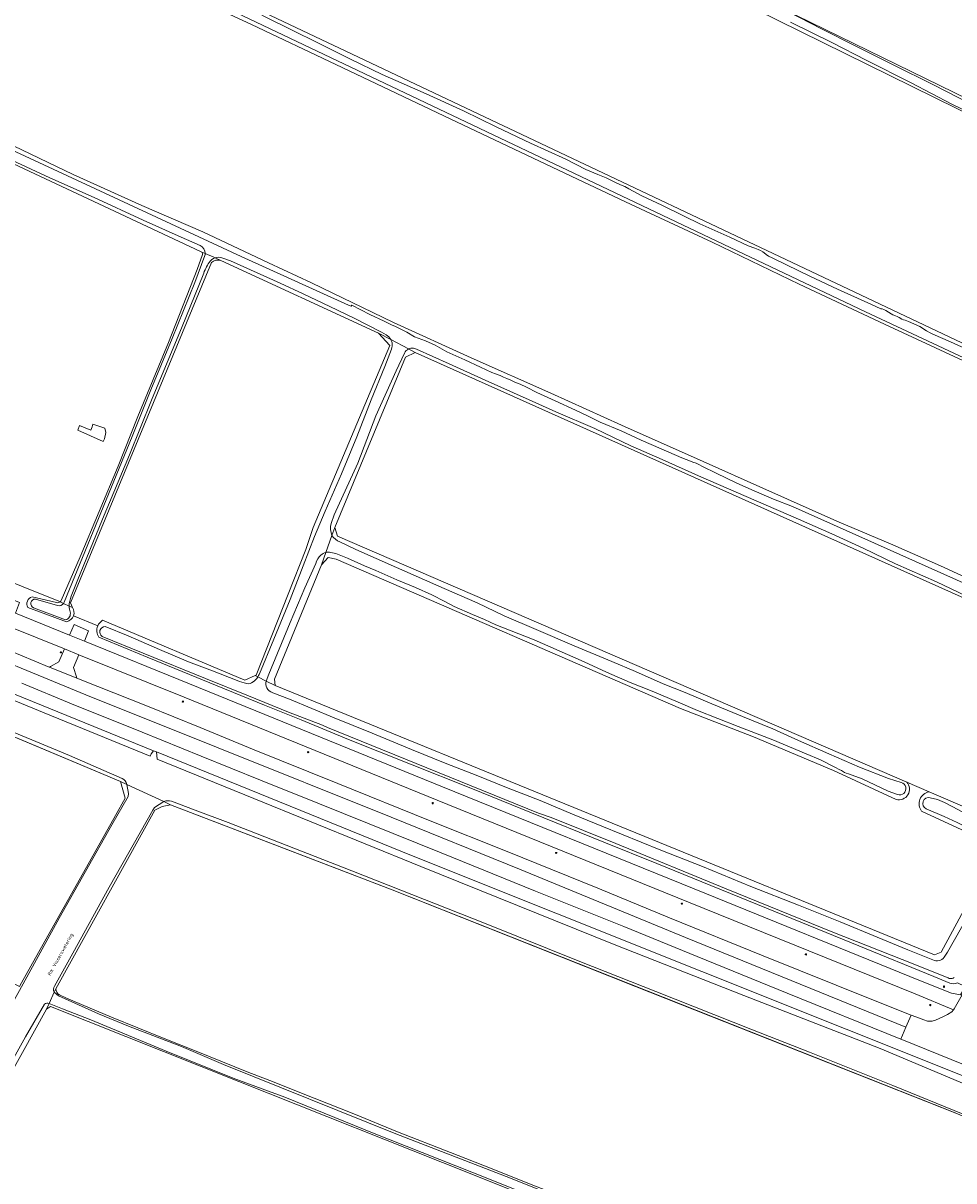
# Model space of a CAD drawing. Header units: metres. Extents: x 149984 to 156489, y 469398 to 478068.
# Tile 352 of 656: x 152204 to 152446, y 473214 to 473514. Entities that reach past the tile are written whole.
import ezdxf
from ezdxf.enums import TextEntityAlignment as Align

# ---------------------------------------------------------------- set-up
doc = ezdxf.new("R2010")
doc.units = ezdxf.units.M
doc.header["$LTSCALE"] = 0.75
for name, color, linetype, lineweight in [('B-WE-GK-BESCHOEIING-G', 252, 'GK-BESCHOEIING-SO', 18), ('B-WE-GR-GRAS-GV', 252, 'Continuous', 13), ('B-WE-IE-MEUBILAIR-S', 252, 'Continuous', 25), ('B-WE-OG-TERREIN_OEVER-GV', 252, 'Continuous', 18), ('B-WE-OG-TOPOGRAFIE-T18', 7, 'Continuous', 18), ('B-WE-OG-WATER-GV', 252, 'Continuous', 18), ('B-WE-OG-WATER_SLOOT-GV', 252, 'Continuous', 18), ('B-WE-OG-WEG-GV', 252, 'Continuous', 18), ('B-WE-VH-GESLOTENVERHARDING_ASFALT-GV', 252, 'Continuous', 18), ('B-WE-VH-GESLOTENVERHARDING_BETON-GV', 252, 'Continuous', 18), ('B-WE-VH-OPENVERHARDING-GV', 252, 'Continuous', 18), ('B-WE-VH-OPENVERHARDING_BETONSTRAATSTEEN-GV', 252, 'Continuous', 18)]:
    doc.layers.add(name, color=color, linetype=linetype, lineweight=lineweight)
doc.styles.add('NLCS-ISO', font='NLCS-ISO.ttf')
doc.styles.add('NLCS-ISO-M500-T18', font='NLCS-ISO.ttf', dxfattribs={"height": 0.9})
doc.linetypes.add('GK-BESCHOEIING-SO', pattern='A,18,-3,[1,NLCS.SHX,S=0.6,R=0,X=0,Y=0],-3', length=24)

# ---------------------------------------------------------------- blocks, each defined once
blk = doc.blocks.new('SIE-MEUBILAIR_BORD_VERKEER-SO')
blk.add_lwpolyline([(-0.5625, -0.5625), (0.5625, -0.5625), (0.5625, 0.5625), (-0.5625, 0.5625)], close=True)
at = {"style": 'NLCS-ISO'}
blk.add_text('vb', height=0.75, dxfattribs=at).set_placement((0, 0), align=Align.MIDDLE_CENTER)
blk = doc.blocks.new('SIE-MEUBILAIR_PAAL_LICHTMAST-SO')
for points in [[(-0.6, 0), (-1, 0)], [(-0.7, 0.7), (-0.4, 0.4)], [(0, 1), (0, 0.6)], [(0.4, 0.4), (0.7, 0.7)], [(1, 0), (0.6, 0)], [(-0.7, -0.7), (-0.4, -0.4)], [(0, -0.6), (0, -1)], [(0.4, -0.4), (0.7, -0.7)]]:
    blk.add_lwpolyline(points)
blk.add_circle((0, 0), 0.5)

msp = doc.modelspace()

# ---------------------------------------------------------------- linework, layer by layer
at = {"layer": 'B-WE-GK-BESCHOEIING-G', "flags": 128}
for points in [[(152190.223, 473333.846), (152229.766, 473317.318)], [(152242.726, 473311.329), (152278.641, 473297.508), (152300.284, 473289.179), (152330.599, 473277.177), (152363.538, 473264.135), (152409.901, 473245.779), (152446.733, 473231.174), (152468.787, 473221.985), (152519.095, 473201.023), (152543.369, 473191.262), (152591.663, 473171.879), (152606.481, 473165.484), (152649.017, 473144.529), (152660.296, 473138.966), (152697.994, 473121.026), (152734.701, 473103.558), (152737.664, 473100.75), (152742.032, 473099.814), (152748.964, 473096.06)]]:
    msp.add_lwpolyline(points, dxfattribs=at)
at = {"layer": 'B-WE-GR-GRAS-GV', "flags": 128}
for points in [[(151860.15, 473839.985), (151838.443, 473802.422), (151901.655, 473768.65), (152048.137, 473693.009), (152196.303, 473619.72), (152299.755, 473568.391), (152397.909, 473519.906), (152531.927, 473454.488), (152539.399, 473451.249), (152541.95, 473452.176), (152550.388, 473467.694), (152553.221, 473472.906), (152554.786, 473475.784), (152554.94, 473476.067)], [(152252.921, 473585.431), (152251.137, 473581.854), (152228.488, 473536.432), (152231.244, 473534.145), (152513.554, 473400.398), (152515.406, 473401.853), (152531.679, 473432.473)], [(152531.679, 473432.473), (152531.921, 473432.928), (152535.59, 473439.832), (152537.764, 473443.922), (152537.896, 473446.568), (152534.003, 473449.278), (152255.721, 473586.412)], [(152509.651, 473396.344), (152499.408, 473402.395), (152484.558, 473409.726), (152454.716, 473423.849), (152428.191, 473436.105), (152406.028, 473446.523), (152383.43, 473457.422), (152362.415, 473467.226), (152346.771, 473474.524), (152313.756, 473490.233), (152285.706, 473503.542), (152263.73, 473513.991), (152244.461, 473522.946)], [(152250.897, 473454.823), (152250.508, 473454.987), (152172.696, 473491.417), (152123.401, 473512.906)], [(152122.105, 473512.345), (152094.868, 473463.49), (152093.569, 473461.16), (152072.207, 473422.843), (152111.984, 473405.082), (152141.916, 473393.056), (152198.991, 473370.123), (152199.36, 473369.975), (152207.206, 473366.823), (152213.574, 473364.264), (152214.066, 473364.029)], [(152176.321, 473494.379), (152183.127, 473491.158), (152199.764, 473483.513), (152217.429, 473475.025), (152235.244, 473466.912), (152251.111, 473460.112), (152268.22, 473452.014), (152279.355, 473446.849), (152300.62, 473436.557), (152320.804, 473427.416), (152341.519, 473418.203), (152359.859, 473409.876), (152381.095, 473400.481), (152396.568, 473393.493), (152415.807, 473384.982), (152430.346, 473378.79), (152443.51, 473372.994), (152457.879, 473366.388), (152474.509, 473358.965), (152483.808, 473354.302), (152485.332, 473353.641)], [(152234.259, 473412.123), (152242.216, 473431.333), (152249.624, 473450.335), (152251.012, 473454.198)], [(152273.283, 473366.016), (152277.873, 473377.625), (152278.038, 473378.129), (152279.745, 473383.335), (152299.663, 473430.6), (152296.781, 473433.787), (152255.792, 473452.687)], [(152253.375, 473452.172), (152216.75, 473363.772), (152217.271, 473362.497)], [(152229.766, 473317.318), (152206.866, 473326.936), (152190.223, 473333.846), (152151.197, 473350.049), (152139.681, 473354.83), (152132.4, 473357.853), (152095.993, 473372.775), (152080.224, 473379.337), (152064.944, 473385.436), (152046.463, 473394.789), (152020.414, 473408.454), (152004.986, 473416.888)], [(152214.337, 473364.371), (152219.222, 473375.7), (152229.159, 473399.287), (152234.259, 473412.123)], [(152431.225, 473312.659), (152414.986, 473320.17), (152394.21, 473328.922), (152375.212, 473336.314), (152285.777, 473375.125), (152283.66, 473375.522), (152281.909, 473373.663), (152269.77, 473343.904), (152269.902, 473342.317), (152441.22, 473272.334), (152442.94, 473272.996), (152456.433, 473297.999), (152456.433, 473300.116), (152454.052, 473302.1), (152437.831, 473309.603)], [(152225.096, 473359.209), (152262.039, 473343.685), (152264.684, 473344.839), (152264.956, 473344.958), (152273.283, 473366.016)], [(152217.54, 473360.41), (152223.805, 473357.737)], [(152191.136, 473267.323), (152194.236, 473266.08), (152196.217, 473267.683), (152198.228, 473271.704), (152200.322, 473270.134), (152198.368, 473266.618), (152202.275, 473264.686), (152203.483, 473264.14), (152204.007, 473265.015), (152210.84, 473277.284), (152219.311, 473292.301), (152228.466, 473308.494), (152230.931, 473312.979), (152230.351, 473315.141), (152229.766, 473317.318)], [(152439.79, 473314.7), (152433.996, 473317.203)], [(152748.964, 473096.06), (152742.032, 473099.814), (152737.664, 473100.75), (152734.701, 473103.558), (152660.296, 473138.966), (152625.823, 473155.969), (152606.481, 473165.484), (152591.663, 473171.879), (152520.325, 473200.511), (152445.661, 473231.621), (152300.284, 473289.179), (152242.726, 473311.329), (152240.542, 473310.861), (152238.67, 473309.925), (152212.96, 473263.539)], [(152213.855, 473261.926), (152215.71, 473261.075), (152227.375, 473256.181), (152241.094, 473250.632), (152249.792, 473247.116), (152262.64, 473241.978), (152268.543, 473239.69), (152280.064, 473235.131), (152290.334, 473231.052), (152301.685, 473226.393), (152315.482, 473220.983), (152325.808, 473216.89), (152336, 473212.855), (152343.786, 473209.818), (152354.217, 473205.708), (152366.324, 473200.742), (152380.219, 473195.039), (152389.053, 473191.545), (152398.308, 473187.753), (152404.3, 473185.454), (152412.801, 473181.852), (152421.362, 473178.266), (152430.633, 473174.608), (152448.044, 473167.467)], [(152210.517, 473258.195), (152197.544, 473234.915), (152185.431, 473213.179)], [(152440.884, 473106.748), (152443.143, 473105.82), (152443.812, 473107.364), (152457.884, 473141.588), (152464.312, 473157.539), (152461.805, 473158.828), (152458.956, 473159.563), (152395.562, 473185.508), (152321.038, 473215.357), (152260.486, 473239.393), (152211.523, 473258.898), (152210.517, 473258.195)]]:
    msp.add_lwpolyline(points, dxfattribs=at)
at = {"layer": 'B-WE-GR-GRAS-GV'}
for points in [[(152251.012, 473454.198, 0.1679089), (152250.897, 473454.823)], [(152255.792, 473452.687, 0.250941), (152253.375, 473452.172)], [(152214.066, 473364.029, 0.1006262), (152214.337, 473364.371)], [(152217.271, 473362.497, -0.2352485), (152217.54, 473360.41)], [(152223.805, 473357.737, -0.1653778), (152225.096, 473359.209)], [(152433.996, 473317.203, -0.7363477), (152431.225, 473312.659)], [(152437.831, 473309.603, -0.5522247), (152439.79, 473314.7)], [(152212.96, 473263.539, 0.2726419), (152213.855, 473261.926)]]:
    msp.add_lwpolyline(points, format="xyb", dxfattribs=at)
at = {"layer": 'B-WE-GR-GRAS-GV', "flags": 128}
for points in [[(152285.405, 473383.274), (152286.119, 473381.087), (152433.996, 473317.203), (152439.79, 473314.7), (152458.972, 473306.413), (152460.824, 473306.809), (152467.532, 473318.549), (152470.497, 473323.738), (152483.763, 473346.956), (152480.27, 473350.925), (152306.307, 473428.782), (152303.794, 473427.592)], [(152225.665, 473409.149), (152225.94, 473408.006), (152225.601, 473406.376), (152225.263, 473405.657), (152218.609, 473408.559), (152219.124, 473409.848), (152222.003, 473408.599), (152222.384, 473409.445), (152222.553, 473410.123)]]:
    msp.add_lwpolyline(points, close=True, dxfattribs=at)
at = {"layer": 'B-WE-OG-TERREIN_OEVER-GV', "flags": 128}
for points in [[(152255.721, 473586.412), (152534.003, 473449.278), (152537.896, 473446.568), (152538.273, 473447.743)], [(152200.183, 473545.433), (152200.679, 473544.375), (152220.677, 473534.696), (152244.461, 473522.946), (152263.73, 473513.991), (152285.706, 473503.542), (152313.756, 473490.233), (152346.771, 473474.524), (152362.415, 473467.226), (152383.43, 473457.422), (152406.028, 473446.523), (152428.191, 473436.105), (152454.716, 473423.849), (152484.558, 473409.726), (152499.408, 473402.395), (152509.651, 473396.344)], [(152510.051, 473397.522), (152503.722, 473400.871), (152501.113, 473402.27), (152482.694, 473411.526), (152423.295, 473439.307), (152208.72, 473541.376), (152202.05, 473544.811)], [(152513.081, 473399.206), (152513.554, 473400.398), (152231.244, 473534.145), (152228.488, 473536.432), (152228.485, 473536.433)], [(152403.082, 473517.291), (152411.849, 473512.851), (152420.403, 473508.516), (152430.468, 473503.519), (152440.92, 473498.292), (152447.516, 473494.93), (152456.268, 473490.572), (152466.991, 473485.275), (152475.236, 473480.972), (152484.423, 473476.555), (152492.357, 473472.567), (152500.058, 473468.918), (152509.723, 473464.374), (152518.281, 473460.307), (152528.65, 473455.355), (152534.498, 473452.658), (152539.203, 473450.637), (152539.399, 473451.249), (152531.927, 473454.488), (152397.909, 473519.906)], [(152266.445, 473516.405), (152275.345, 473511.942), (152279.995, 473509.687), (152289.451, 473504.986), (152297.733, 473500.942), (152309.111, 473495.981), (152318.82, 473491.516), (152327.32, 473487.371), (152336.261, 473483.174), (152345.389, 473478.983), (152350.644, 473476.334), (152353.724, 473475.006), (152355.873, 473474.137), (152358.629, 473472.754), (152360.012, 473472.172), (152360.722, 473471.863), (152361.813, 473471.279), (152365.134, 473469.457), (152370.372, 473467.019), (152376.161, 473464.154), (152380.236, 473462.218), (152388.036, 473458.739), (152392.78, 473456.432), (152394.489, 473455.825), (152395.374, 473455.558), (152396.009, 473455.272), (152396.564, 473454.936), (152396.923, 473454.635), (152397.451, 473454.235), (152398.096, 473453.822), (152399.027, 473453.37), (152402.763, 473451.559), (152408.821, 473448.552), (152415.958, 473445.189), (152424.646, 473441.351), (152427.261, 473440.13), (152427.583, 473440.069), (152428.005, 473439.908), (152428.523, 473439.635), (152429.227, 473439.232), (152429.908, 473438.81), (152430.399, 473438.533), (152431.062, 473438.251), (152431.533, 473438.086), (152431.992, 473437.827), (152432.706, 473437.414), (152433.173, 473437.277), (152433.608, 473437.175), (152434.439, 473436.777), (152437.398, 473435.522), (152439.12, 473434.428), (152440.047, 473433.912), (152440.796, 473433.518), (152445.377, 473431.494), (152451.051, 473428.915)], [(152122.734, 473513.197), (152123.401, 473512.906), (152172.696, 473491.417), (152250.508, 473454.987), (152250.897, 473454.823), (152251.727, 473454.473)], [(152250.425, 473456.59), (152244.685, 473459.031), (152235.65, 473463.14), (152222.918, 473469.014), (152211.371, 473474.11), (152200.4, 473479.261), (152191.371, 473483.601), (152181.743, 473487.955), (152171.56, 473492.574), (152163.309, 473496.339), (152153.996, 473500.355), (152144.561, 473504.433), (152135.409, 473508.472), (152127.319, 473512.006), (152125.012, 473512.985)], [(152537.753, 473448.076), (152536.114, 473449.164), (152530.913, 473451.916), (152519.89, 473457.284), (152505.233, 473464.157), (152491.947, 473470.454), (152481.751, 473475.332), (152468.072, 473481.907), (152456.837, 473487.894), (152445.713, 473493.248), (152435.158, 473498.761), (152423.454, 473504.67), (152414.661, 473509.232), (152403.765, 473514.588)], [(152279.355, 473446.849), (152268.22, 473452.014), (152251.111, 473460.112), (152235.244, 473466.912), (152217.429, 473475.025), (152199.764, 473483.513), (152183.127, 473491.158), (152176.321, 473494.379), (152175.233, 473493.861)], [(152180.476, 473491.073), (152261.105, 473453.727), (152288.979, 473441.06), (152289.676, 473440.814), (152289.86, 473441.055), (152294.465, 473438.618), (152298.206, 473436.928), (152300.113, 473435.962), (152301.166, 473435.533), (152302.233, 473435.019), (152303.114, 473434.576), (152304.145, 473434.016), (152306.121, 473432.855), (152308.925, 473431.785), (152311.445, 473430.654), (152314.523, 473428.968), (152319.183, 473426.889), (152323.21, 473424.943), (152326.202, 473423.598), (152327.114, 473423.255), (152328.344, 473422.755), (152329.251, 473422.366), (152330.091, 473422.032), (152331.099, 473421.58), (152331.798, 473421.213), (152332.143, 473421.021), (152333.581, 473420.54), (152335.171, 473419.73), (152337.921, 473418.411), (152342.688, 473416.229), (152347.922, 473413.806), (152351.241, 473412.241), (152354.32, 473410.706), (152359.816, 473408.456), (152364.947, 473406.016), (152370.172, 473403.76), (152375.551, 473401.414), (152376.658, 473400.963), (152377.783, 473400.526), (152378.418, 473400.326), (152379.271, 473400.06), (152380.002, 473399.697), (152380.938, 473399.164), (152384.452, 473397.464), (152389.842, 473394.87), (152394.345, 473392.805), (152399.347, 473390.679), (152404.271, 473388.795), (152464.125, 473362.017)], [(152251.012, 473454.198), (152249.624, 473450.335), (152242.216, 473431.333), (152234.259, 473412.123), (152229.159, 473399.287), (152219.222, 473375.7), (152214.337, 473364.371)], [(152215.065, 473363.903), (152217.867, 473370.656), (152225.97, 473390.493), (152232.746, 473406.976), (152237.636, 473419.111), (152243.154, 473432.425), (152249.009, 473446.955), (152251.669, 473453.956)], [(152251.727, 473454.473), (152250.897, 473454.823)], [(152254.308, 473453.371), (152255.792, 473452.687), (152296.781, 473433.787), (152299.949, 473432.122)], [(152255.792, 473452.687), (152254.308, 473453.371)], [(152271.241, 473446.795), (152258.322, 473452.541), (152256.089, 473453.376)], [(152216.415, 473362.906), (152217.271, 473362.497), (152216.75, 473363.772), (152253.375, 473452.172)], [(152251.186, 473448.968), (152245.721, 473435.51), (152237.798, 473416.353), (152232.083, 473402.187), (152225.084, 473385.47), (152218.439, 473369.403), (152216.952, 473365.462)], [(152298.784, 473433.343), (152297.566, 473434.042), (152290.437, 473437.65), (152284.139, 473440.687), (152277.175, 473443.996), (152271.241, 473446.795)], [(152485.332, 473353.641), (152483.808, 473354.302), (152474.509, 473358.965), (152457.879, 473366.388), (152443.51, 473372.994), (152430.346, 473378.79), (152415.807, 473384.982), (152396.568, 473393.493), (152381.095, 473400.481), (152359.859, 473409.876), (152341.519, 473418.203), (152320.804, 473427.416), (152300.62, 473436.557), (152279.355, 473446.849)], [(151983.541, 473438.254), (152012.151, 473422.926), (152038.575, 473408.75), (152047.555, 473403.86), (152062.107, 473396.596), (152067.396, 473394.01), (152081.079, 473387.827), (152093.562, 473382.585), (152108.889, 473376.284), (152124.805, 473369.796), (152147.608, 473360.745), (152157.905, 473356.373), (152183.953, 473345.794), (152209.883, 473335.144), (152237.459, 473323.93), (152237.741, 473324.542), (152238.339, 473325.342), (152177.71, 473349.98), (152084.6, 473388.06), (152066.42, 473396.35), (152046.86, 473406.26), (152014.51, 473423.99), (152000, 473431.778)], [(152299.949, 473432.122), (152296.781, 473433.787), (152299.663, 473430.6), (152279.745, 473383.335), (152278.038, 473378.129), (152277.873, 473377.625), (152273.283, 473366.016), (152264.956, 473344.958), (152264.684, 473344.839)], [(152265.815, 473345.309), (152269.529, 473354.336), (152273.769, 473364.642), (152277.177, 473373.351), (152280.111, 473380.943), (152282.875, 473387.551), (152287.12, 473397.272), (152291.107, 473406.826), (152294.881, 473416.446), (152298.415, 473425.151), (152300.096, 473429.638)], [(152303.515, 473428.62), (152301.347, 473423.979), (152296.099, 473412.332), (152291.41, 473400.051), (152285.275, 473386.633), (152284.426, 473384.37)], [(152284.674, 473381.265), (152285.405, 473383.274), (152303.794, 473427.592), (152306.307, 473428.782), (152304.59, 473429.684)], [(152304.59, 473429.684), (152306.307, 473428.782), (152480.27, 473350.925), (152483.763, 473346.956), (152483.902, 473347.154)], [(152482.465, 473349.842), (152480.312, 473351.251), (152472.296, 473354.872), (152463.394, 473359.228), (152453.162, 473363.75), (152441.739, 473369.163), (152431.038, 473373.918), (152422.62, 473377.938), (152414.541, 473381.705), (152405.833, 473385.462), (152394.84, 473390.206), (152379.916, 473396.696), (152370.408, 473400.971), (152362.311, 473404.538), (152352.925, 473409.003), (152342.863, 473413.342), (152335.853, 473416.469), (152324.482, 473421.617), (152315.118, 473425.795), (152306.604, 473429.593), (152305.827, 473429.866)], [(152230.185, 473318.13), (152216.468, 473324.085), (152202.131, 473330.092), (152187.083, 473336.227), (152175.441, 473340.992), (152160.523, 473347.089), (152147.992, 473352.206), (152135.52, 473357.171), (152126.327, 473360.964), (152113.233, 473366.485), (152103.917, 473370.204), (152092.179, 473374.992), (152075.774, 473381.673), (152060.104, 473388.865), (152045.462, 473396.646), (152030.155, 473404.588), (152017.642, 473411.248), (152008.529, 473415.832), (151996.122, 473422.697)], [(152004.986, 473416.888), (152020.414, 473408.454), (152046.463, 473394.789), (152064.944, 473385.436), (152080.224, 473379.337), (152095.993, 473372.775), (152132.4, 473357.853), (152139.681, 473354.83), (152151.197, 473350.049), (152190.223, 473333.846), (152206.866, 473326.936), (152229.766, 473317.318), (152231.36, 473316.581)], [(152433.996, 473317.203), (152286.119, 473381.087), (152285.405, 473383.274), (152284.674, 473381.265)], [(152286.702, 473379.575), (152290.895, 473377.594), (152301.416, 473372.93), (152313.794, 473367.471), (152322.406, 473363.724), (152329.404, 473360.399), (152337.697, 473356.819), (152347.546, 473352.577), (152357.39, 473348.494), (152363.513, 473345.882), (152370.736, 473342.682), (152376.419, 473340.488), (152383.323, 473337.522), (152391.305, 473334.249), (152399.206, 473331.037), (152405.899, 473328.034), (152413.719, 473324.513), (152421.708, 473321.087), (152429.258, 473318.145), (152432.549, 473317.057)], [(152280.449, 473373.959), (152277.582, 473367.652), (152273.787, 473358.604), (152268.267, 473345.251), (152267.579, 473343.44), (152269.902, 473342.317), (152269.77, 473343.904), (152281.909, 473373.663), (152283.052, 473376.806)], [(152283.052, 473376.806), (152281.909, 473373.663), (152283.66, 473375.522), (152285.777, 473375.125), (152375.212, 473336.314), (152394.21, 473328.922), (152414.986, 473320.17), (152431.225, 473312.659)], [(152431.586, 473313.948), (152429.164, 473314.87), (152422.403, 473318.017), (152418.84, 473319.341), (152418.223, 473319.501), (152417.782, 473319.706), (152417.046, 473320.184), (152416.439, 473320.452), (152415.445, 473321.011), (152411.605, 473322.995), (152407.825, 473324.501), (152399.173, 473328.176), (152390.168, 473331.602), (152379.624, 473335.814), (152374.619, 473337.95), (152367.824, 473340.783), (152362.171, 473343.08), (152355.981, 473345.74), (152350.156, 473348.435), (152343.679, 473351.312), (152337.174, 473354.116), (152327.197, 473358.009), (152324.274, 473359.418), (152321.182, 473360.744), (152316.434, 473362.784), (152313.978, 473364.125), (152310.637, 473365.85), (152306.347, 473367.708), (152301.548, 473369.748), (152296.023, 473372.173), (152293.122, 473373.367), (152288.707, 473375.383), (152285.632, 473376.586), (152284.342, 473376.83)], [(152213.097, 473363.797), (152206.804, 473365.31)], [(152205.674, 473362.536), (152215.7, 473358.857)], [(152215.449, 473359.314), (152207.16, 473362.477)], [(152207.638, 473364.724), (152213.402, 473363.062)], [(152214.066, 473364.029), (152214.923, 473363.619)], [(152214.923, 473363.619), (152214.066, 473364.029)], [(152217.271, 473362.497), (152216.415, 473362.906)], [(152216.49, 473362.098), (152216.653, 473361.378)], [(152265.391, 473344.497), (152264.684, 473344.839), (152262.039, 473343.685), (152225.096, 473359.209)], [(152225.729, 473357.579), (152231.692, 473355.219), (152239.827, 473351.608), (152247.388, 473348.47), (152253.6, 473346.129), (152260.053, 473343.555)], [(152224.106, 473354.864), (152236.679, 473349.657), (152254.863, 473342.219), (152267.102, 473337.172), (152276.679, 473333.391), (152288.971, 473328.262), (152305.085, 473321.824), (152320.705, 473315.627), (152336.536, 473309.236), (152355.322, 473301.579), (152369.063, 473296.059), (152399.848, 473283.523), (152421.503, 473274.694), (152441.016, 473266.732), (152445.15, 473264.987)], [(152446.268, 473266.441), (152446.035, 473266.298), (152445.773, 473266.202), (152445.498, 473266.158), (152445.225, 473266.168), (152444.968, 473266.226), (152444.738, 473266.324), (152432.798, 473271.104), (152414.754, 473278.18), (152387.097, 473289.514), (152358.369, 473301.258), (152341.65, 473307.974), (152338.358, 473309.087), (152283.521, 473331.407), (152282.207, 473331.942), (152273.409, 473335.317), (152263, 473339.596), (152251.797, 473344.133), (152235.585, 473350.701), (152225.006, 473355.026)], [(152264.684, 473344.839), (152265.391, 473344.497)], [(152457.912, 473300.559), (152457.759, 473300.66), (152456.433, 473297.999), (152442.94, 473272.996), (152441.22, 473272.334), (152269.902, 473342.317), (152267.579, 473343.44)], [(152269.271, 473340.382), (152273.678, 473338.709), (152285.236, 473333.882), (152295.153, 473329.872), (152305.358, 473325.637), (152314.467, 473321.97), (152322.117, 473318.95), (152330.007, 473315.8), (152338.744, 473312.449), (152347.129, 473308.907), (152354.798, 473305.781), (152370.057, 473299.49), (152380.9, 473295.24), (152393.44, 473290.055), (152405.83, 473285.19), (152416.718, 473280.86), (152426.303, 473276.893), (152434.259, 473273.612), (152440.795, 473271.017)], [(152455.72, 473238.07), (152305.72, 473297.96), (152239.085, 473325.039), (152239.299, 473323.19), (152264.367, 473312.929), (152307.737, 473295.247), (152358.019, 473275.017), (152391.675, 473261.774), (152407.247, 473255.697), (152427.04, 473247.984), (152446.178, 473239.98), (152456.875, 473235.468)], [(152140.858, 473150.153), (152190.97, 473240.486), (152204.472, 473264.825), (152213.838, 473281.871), (152227.449, 473306.063), (152231.684, 473313.467), (152231.81, 473314.255), (152231.36, 473316.581), (152229.766, 473317.318), (152230.351, 473315.141), (152230.931, 473312.979), (152228.466, 473308.494), (152219.311, 473292.301), (152210.84, 473277.284), (152204.007, 473265.015), (152203.483, 473264.14), (152202.275, 473264.686), (152201.39, 473262.91), (152175.29, 473216.02), (152173.26, 473213.29)], [(152459.73, 473304.614), (152460.824, 473306.809), (152458.972, 473306.413), (152439.79, 473314.7)], [(152212.826, 473263.297), (152212.96, 473263.539), (152238.67, 473309.925), (152240.542, 473310.861), (152242.726, 473311.329), (152240.989, 473312.132), (152238.6, 473310.574), (152238.136, 473309.939), (152226.749, 473289.91), (152217.374, 473272.775), (152212.555, 473264.227)], [(152240.989, 473312.132), (152242.726, 473311.329), (152300.284, 473289.179), (152445.661, 473231.621), (152520.325, 473200.511), (152591.663, 473171.879), (152606.481, 473165.484), (152625.823, 473155.969), (152660.296, 473138.966), (152734.701, 473103.558), (152737.664, 473100.75), (152742.032, 473099.814), (152748.964, 473096.06)], [(152448.666, 473230.964), (152430.406, 473238.383), (152408.702, 473247.042), (152393.917, 473252.857), (152368.82, 473262.845), (152349.017, 473270.608), (152324.31, 473280.531), (152289.816, 473294.175), (152257.714, 473306.679), (152249.159, 473309.864), (152242.994, 473312.223)], [(152440.089, 473313.124), (152441.979, 473312.653), (152443.778, 473311.903), (152447.408, 473310.02), (152451.675, 473307.674), (152455.385, 473305.752), (152457.585, 473304.782)], [(152437.831, 473309.603), (152454.052, 473302.1), (152456.433, 473300.116), (152456.433, 473297.999), (152457.759, 473300.66)], [(152457.759, 473300.66), (152455.398, 473302.217), (152451.146, 473304.62), (152447.07, 473306.665), (152443.711, 473308.242), (152439.051, 473310.227)], [(152443.684, 473271.714), (152444.535, 473272.983), (152448.225, 473279.424), (152451.129, 473284.638), (152454.52, 473290.312), (152457.432, 473295.092)], [(152212.96, 473263.539), (152212.826, 473263.297), (152212.519, 473262.619), (152213.597, 473261.675), (152224.009, 473256.986), (152231.84, 473253.814), (152245.598, 473248.486), (152256.465, 473243.824), (152301.22, 473225.85), (152331.013, 473214.307), (152381.864, 473193.873), (152437.197, 473170.933)], [(152212.519, 473262.619), (152212.826, 473263.297)], [(152448.044, 473167.467), (152430.633, 473174.608), (152421.362, 473178.266), (152412.801, 473181.852), (152404.3, 473185.454), (152398.308, 473187.753), (152389.053, 473191.545), (152380.219, 473195.039), (152366.324, 473200.742), (152354.217, 473205.708), (152343.786, 473209.818), (152336, 473212.855), (152325.808, 473216.89), (152315.482, 473220.983), (152301.685, 473226.393), (152290.334, 473231.052), (152280.064, 473235.131), (152268.543, 473239.69), (152262.64, 473241.978), (152249.792, 473247.116), (152241.094, 473250.632), (152227.375, 473256.181), (152215.71, 473261.075), (152213.855, 473261.926)], [(152209.968, 473259.502), (152205.076, 473251.008), (152194.519, 473232.119), (152184.377, 473214.082)], [(152184.818, 473212.21), (152185.08, 473212.549), (152185.431, 473213.179), (152197.544, 473234.915), (152210.517, 473258.195), (152211.21, 473259.726)], [(152461.608, 473159.38), (152459.605, 473159.957), (152447.499, 473164.761), (152420.325, 473175.81), (152404.824, 473182.028), (152386.799, 473189.5), (152367.635, 473197.461), (152340.033, 473208.267), (152325.201, 473214.209), (152295.601, 473225.958), (152272.394, 473235.394), (152259.019, 473240.333), (152241.633, 473247.342), (152221.998, 473255.435), (152214.646, 473258.274), (152211.21, 473259.726), (152210.517, 473258.195), (152211.523, 473258.898), (152260.486, 473239.393), (152321.038, 473215.357), (152395.562, 473185.508), (152458.956, 473159.563), (152461.805, 473158.828)]]:
    msp.add_lwpolyline(points, dxfattribs=at)
at = {"layer": 'B-WE-OG-TERREIN_OEVER-GV'}
for points in [[(152251.727, 473454.473, 0.2832604), (152250.425, 473456.59)], [(152250.897, 473454.823, -0.1679089), (152251.012, 473454.198)], [(152251.669, 473453.956, 0.055421), (152251.727, 473454.473)], [(152254.308, 473453.371, 0.1739299), (152252.784, 473452.183)], [(152253.375, 473452.172, -0.250941), (152255.792, 473452.687)], [(152256.089, 473453.376, 0.1600198), (152254.308, 473453.371)], [(152252.784, 473452.183, 0.0626536), (152251.186, 473448.968)], [(152299.949, 473432.122, 0.1315681), (152298.784, 473433.343)], [(152300.267, 473431.287, 0.0695286), (152299.949, 473432.122)], [(152300.096, 473429.638, 0.1448255), (152300.267, 473431.287)], [(152304.59, 473429.684, 0.1762637), (152303.515, 473428.62)], [(152305.827, 473429.866, 0.1442245), (152304.59, 473429.684)], [(152284.426, 473384.37, 0.1532241), (152284.674, 473381.265)], [(152284.674, 473381.265, 0.1686885), (152286.702, 473379.575)], [(152281.806, 473376.143, 0.1479124), (152280.449, 473373.959)], [(152283.052, 473376.806, 0.1235743), (152281.806, 473376.143)], [(152284.342, 473376.83, 0.1131396), (152283.052, 473376.806)], [(152206.804, 473365.31, 0.5065045), (152205.674, 473362.536)], [(152216.952, 473365.462, 0.1148246), (152216.415, 473362.906)], [(152207.16, 473362.477, -0.8283805), (152207.638, 473364.724)], [(152214.066, 473364.029, -0.2397623), (152213.097, 473363.797)], [(152213.402, 473363.062, 0.3316081), (152214.923, 473363.619)], [(152214.337, 473364.371, -0.1006262), (152214.066, 473364.029)], [(152214.923, 473363.619, 0.0591591), (152215.065, 473363.903)], [(152216.415, 473362.906, 0.0340431), (152216.49, 473362.098)], [(152217.54, 473360.41, 0.2352485), (152217.271, 473362.497)], [(152216.653, 473361.378, -0.4205939), (152215.449, 473359.314)], [(152215.7, 473358.857, 0.2757764), (152217.54, 473360.41)], [(152223.805, 473357.737, 0.2533483), (152224.106, 473354.864)], [(152225.096, 473359.209, 0.1653778), (152223.805, 473357.737)], [(152225.006, 473355.026, -0.7535895), (152225.729, 473357.579)], [(152264.166, 473343.194, 0.0910411), (152265.391, 473344.497)], [(152265.391, 473344.497, 0.0467929), (152265.815, 473345.309)], [(152260.053, 473343.555, 0.0247087), (152262.516, 473342.768)], [(152262.516, 473342.768, 0.1975512), (152264.166, 473343.194)], [(152267.579, 473343.44, 0.1595685), (152267.729, 473341.645)], [(152267.729, 473341.645, 0.1648158), (152269.271, 473340.382)], [(152231.36, 473316.581, 0.2356756), (152230.185, 473318.13)], [(152431.225, 473312.659, 0.7363477), (152433.996, 473317.203)], [(152432.549, 473317.057, -1.0412028), (152431.586, 473313.948)], [(152439.79, 473314.7, 0.5522247), (152437.831, 473309.603)], [(152242.994, 473312.223, 0.1890682), (152240.989, 473312.132)], [(152439.051, 473310.227, -0.9175704), (152440.089, 473313.124)], [(152440.795, 473271.017, 0.3625988), (152443.684, 473271.714)], [(152212.555, 473264.227, 0.2586352), (152212.519, 473262.619)], [(152213.855, 473261.926, -0.2726419), (152212.96, 473263.539)], [(152445.15, 473264.987, 0.215166), (152447.149, 473265.093)], [(152211.21, 473259.726, 0.2540089), (152209.968, 473259.502)]]:
    msp.add_lwpolyline(points, format="xyb", dxfattribs=at)
at = {"layer": 'B-WE-OG-WATER-GV', "flags": 128}
for points in [[(151996.122, 473422.697), (152008.529, 473415.832), (152017.642, 473411.248), (152030.155, 473404.588), (152045.462, 473396.646), (152060.104, 473388.865), (152075.774, 473381.673), (152092.179, 473374.992), (152103.917, 473370.204), (152113.233, 473366.485), (152126.327, 473360.964), (152135.52, 473357.171), (152147.992, 473352.206), (152160.523, 473347.089), (152175.441, 473340.992), (152187.083, 473336.227), (152202.131, 473330.092), (152216.468, 473324.085), (152230.185, 473318.13)], [(152456.875, 473235.468), (152446.178, 473239.98), (152427.04, 473247.984), (152407.247, 473255.697), (152391.675, 473261.774), (152358.019, 473275.017), (152307.737, 473295.247), (152264.367, 473312.929), (152239.299, 473323.19), (152239.085, 473325.039), (152238.339, 473325.342), (152237.741, 473324.542), (152237.459, 473323.93), (152209.883, 473335.144), (152183.953, 473345.794)], [(152212.555, 473264.227), (152217.374, 473272.775), (152226.749, 473289.91), (152238.136, 473309.939), (152238.6, 473310.574), (152240.989, 473312.132), (152231.36, 473316.581), (152231.81, 473314.255), (152231.684, 473313.467), (152227.449, 473306.063), (152213.838, 473281.871), (152204.472, 473264.825), (152190.97, 473240.486), (152140.858, 473150.153), (152138.98, 473146.606), (152095.96, 473070.908), (152072.205, 473028.872), (152070.732, 473025.877), (152064.665, 473014.96), (152058.572, 473004.525), (152052.654, 472993.767), (152043.205, 472977.373), (152031.583, 472956.892), (152030.289, 472954.69)], [(152231.36, 473316.581), (152240.989, 473312.132)], [(152242.994, 473312.223), (152249.159, 473309.864), (152257.714, 473306.679), (152289.816, 473294.175), (152324.31, 473280.531), (152349.017, 473270.608), (152368.82, 473262.845), (152393.917, 473252.857), (152408.702, 473247.042), (152430.406, 473238.383), (152448.666, 473230.964)], [(152457.585, 473304.782), (152455.385, 473305.752), (152451.675, 473307.674), (152447.408, 473310.02), (152443.778, 473311.903), (152441.979, 473312.653), (152440.089, 473313.124)], [(152439.051, 473310.227), (152443.711, 473308.242), (152447.07, 473306.665), (152451.146, 473304.62), (152455.398, 473302.217), (152457.759, 473300.66), (152459.73, 473304.614)], [(152211.21, 473259.726), (152212.519, 473262.619)], [(152184.377, 473214.082), (152194.519, 473232.119), (152205.076, 473251.008), (152209.968, 473259.502)]]:
    msp.add_lwpolyline(points, dxfattribs=at)
at = {"layer": 'B-WE-OG-WATER-GV'}
for points in [[(152230.185, 473318.13, -0.2356756), (152231.36, 473316.581)], [(152240.989, 473312.132, -0.1890682), (152242.994, 473312.223)], [(152440.089, 473313.124, 0.9175704), (152439.051, 473310.227)], [(152212.519, 473262.619, -0.2586352), (152212.555, 473264.227)], [(152209.968, 473259.502, -0.2540089), (152211.21, 473259.726)]]:
    msp.add_lwpolyline(points, format="xyb", dxfattribs=at)
at = {"layer": 'B-WE-OG-WATER_SLOOT-GV', "flags": 128}
for points in [[(152202.05, 473544.811), (152208.72, 473541.376), (152423.295, 473439.307), (152482.694, 473411.526), (152501.113, 473402.27), (152503.722, 473400.871), (152510.051, 473397.522)], [(152451.051, 473428.915), (152445.377, 473431.494), (152440.796, 473433.518), (152440.047, 473433.912), (152439.12, 473434.428), (152437.398, 473435.522), (152434.439, 473436.777), (152433.608, 473437.175), (152433.173, 473437.277), (152432.706, 473437.414), (152431.992, 473437.827), (152431.533, 473438.086), (152431.062, 473438.251), (152430.399, 473438.533), (152429.908, 473438.81), (152429.227, 473439.232), (152428.523, 473439.635), (152428.005, 473439.908), (152427.583, 473440.069), (152427.261, 473440.13), (152424.646, 473441.351), (152415.958, 473445.189), (152408.821, 473448.552), (152402.763, 473451.559), (152399.027, 473453.37), (152398.096, 473453.822), (152397.451, 473454.235), (152396.923, 473454.635), (152396.564, 473454.936), (152396.009, 473455.272), (152395.374, 473455.558), (152394.489, 473455.825), (152392.78, 473456.432), (152388.036, 473458.739), (152380.236, 473462.218), (152376.161, 473464.154), (152370.372, 473467.019), (152365.134, 473469.457), (152361.813, 473471.279), (152360.722, 473471.863), (152360.012, 473472.172), (152358.629, 473472.754), (152355.873, 473474.137), (152353.724, 473475.006), (152350.644, 473476.334), (152345.389, 473478.983), (152336.261, 473483.174), (152327.32, 473487.371), (152318.82, 473491.516), (152309.111, 473495.981), (152297.733, 473500.942), (152289.451, 473504.986), (152279.995, 473509.687), (152275.345, 473511.942), (152266.445, 473516.405)], [(152538.273, 473447.743), (152539.203, 473450.637), (152534.498, 473452.658), (152528.65, 473455.355), (152518.281, 473460.307), (152509.723, 473464.374), (152500.058, 473468.918), (152492.357, 473472.567), (152484.423, 473476.555), (152475.236, 473480.972), (152466.991, 473485.275), (152456.268, 473490.572), (152447.516, 473494.93), (152440.92, 473498.292), (152430.468, 473503.519), (152420.403, 473508.516), (152411.849, 473512.851), (152403.082, 473517.291)], [(152125.012, 473512.985), (152127.319, 473512.006), (152135.409, 473508.472), (152144.561, 473504.433), (152153.996, 473500.355), (152163.309, 473496.339), (152171.56, 473492.574), (152181.743, 473487.955), (152191.371, 473483.601), (152200.4, 473479.261), (152211.371, 473474.11), (152222.918, 473469.014), (152235.65, 473463.14), (152244.685, 473459.031), (152250.425, 473456.59)], [(152403.765, 473514.588), (152414.661, 473509.232), (152423.454, 473504.67), (152435.158, 473498.761), (152445.713, 473493.248), (152456.837, 473487.894), (152468.072, 473481.907), (152481.751, 473475.332), (152491.947, 473470.454), (152505.233, 473464.157), (152519.89, 473457.284), (152530.913, 473451.916), (152536.114, 473449.164), (152537.753, 473448.076)], [(152464.125, 473362.017), (152404.271, 473388.795), (152399.347, 473390.679), (152394.345, 473392.805), (152389.842, 473394.87), (152384.452, 473397.464), (152380.938, 473399.164), (152380.002, 473399.697), (152379.271, 473400.06), (152378.418, 473400.326), (152377.783, 473400.526), (152376.658, 473400.963), (152375.551, 473401.414), (152370.172, 473403.76), (152364.947, 473406.016), (152359.816, 473408.456), (152354.32, 473410.706), (152351.241, 473412.241), (152347.922, 473413.806), (152342.688, 473416.229), (152337.921, 473418.411), (152335.171, 473419.73), (152333.581, 473420.54), (152332.143, 473421.021), (152331.798, 473421.213), (152331.099, 473421.58), (152330.091, 473422.032), (152329.251, 473422.366), (152328.344, 473422.755), (152327.114, 473423.255), (152326.202, 473423.598), (152323.21, 473424.943), (152319.183, 473426.889), (152314.523, 473428.968), (152311.445, 473430.654), (152308.925, 473431.785), (152306.121, 473432.855), (152304.145, 473434.016), (152303.114, 473434.576), (152302.233, 473435.019), (152301.166, 473435.533), (152300.113, 473435.962), (152298.206, 473436.928), (152294.465, 473438.618), (152289.86, 473441.055), (152289.676, 473440.814), (152288.979, 473441.06), (152261.105, 473453.727), (152180.476, 473491.073)], [(152251.669, 473453.956), (152249.009, 473446.955), (152243.154, 473432.425), (152237.636, 473419.111), (152232.746, 473406.976), (152225.97, 473390.493), (152217.867, 473370.656), (152215.065, 473363.903)], [(152251.727, 473454.473), (152253.942, 473453.54), (152254.308, 473453.371)], [(152253.942, 473453.54), (152251.727, 473454.473)], [(152254.308, 473453.371), (152253.942, 473453.54)], [(152256.089, 473453.376), (152258.322, 473452.541), (152271.241, 473446.795), (152277.175, 473443.996), (152284.139, 473440.687), (152290.437, 473437.65), (152297.566, 473434.042), (152298.784, 473433.343)], [(152216.952, 473365.462), (152218.439, 473369.403), (152225.084, 473385.47), (152232.083, 473402.187), (152237.798, 473416.353), (152245.721, 473435.51), (152251.186, 473448.968)], [(152299.949, 473432.122), (152304.59, 473429.684)], [(152304.59, 473429.684), (152299.949, 473432.122)], [(152300.096, 473429.638), (152298.415, 473425.151), (152294.881, 473416.446), (152291.107, 473406.826), (152287.12, 473397.272), (152282.875, 473387.551), (152280.111, 473380.943), (152277.177, 473373.351), (152273.769, 473364.642), (152269.529, 473354.336), (152265.815, 473345.309)], [(152284.426, 473384.37), (152285.275, 473386.633), (152291.41, 473400.051), (152296.099, 473412.332), (152301.347, 473423.979), (152303.515, 473428.62)], [(152305.827, 473429.866), (152306.604, 473429.593), (152315.118, 473425.795), (152324.482, 473421.617), (152335.853, 473416.469), (152342.863, 473413.342), (152352.925, 473409.003), (152362.311, 473404.538), (152370.408, 473400.971), (152379.916, 473396.696), (152394.84, 473390.206), (152405.833, 473385.462), (152414.541, 473381.705), (152422.62, 473377.938), (152431.038, 473373.918), (152441.739, 473369.163), (152453.162, 473363.75), (152463.394, 473359.228), (152472.296, 473354.872), (152480.312, 473351.251), (152482.465, 473349.842)], [(152283.052, 473376.806), (152284.674, 473381.265)], [(152284.674, 473381.265), (152283.052, 473376.806)], [(152432.549, 473317.057), (152429.258, 473318.145), (152421.708, 473321.087), (152413.719, 473324.513), (152405.899, 473328.034), (152399.206, 473331.037), (152391.305, 473334.249), (152383.323, 473337.522), (152376.419, 473340.488), (152370.736, 473342.682), (152363.513, 473345.882), (152357.39, 473348.494), (152347.546, 473352.577), (152337.697, 473356.819), (152329.404, 473360.399), (152322.406, 473363.724), (152313.794, 473367.471), (152301.416, 473372.93), (152290.895, 473377.594), (152286.702, 473379.575)], [(152284.342, 473376.83), (152285.632, 473376.586), (152288.707, 473375.383), (152293.122, 473373.367), (152296.023, 473372.173), (152301.548, 473369.748), (152306.347, 473367.708), (152310.637, 473365.85), (152313.978, 473364.125), (152316.434, 473362.784), (152321.182, 473360.744), (152324.274, 473359.418), (152327.197, 473358.009), (152337.174, 473354.116), (152343.679, 473351.312), (152350.156, 473348.435), (152355.981, 473345.74), (152362.171, 473343.08), (152367.824, 473340.783), (152374.619, 473337.95), (152379.624, 473335.814), (152390.168, 473331.602), (152399.173, 473328.176), (152407.825, 473324.501), (152411.605, 473322.995), (152415.445, 473321.011), (152416.439, 473320.452), (152417.046, 473320.184), (152417.782, 473319.706), (152418.223, 473319.501), (152418.84, 473319.341), (152422.403, 473318.017), (152429.164, 473314.87), (152431.586, 473313.948)], [(152265.391, 473344.497), (152267.579, 473343.44), (152268.267, 473345.251), (152273.787, 473358.604), (152277.582, 473367.652), (152280.449, 473373.959)], [(152207.16, 473362.477), (152215.449, 473359.314)], [(152213.402, 473363.062), (152207.638, 473364.724)], [(152214.923, 473363.619), (152216.415, 473362.906)], [(152216.415, 473362.906), (152214.923, 473363.619)], [(152216.653, 473361.378), (152216.49, 473362.098)], [(152260.053, 473343.555), (152253.6, 473346.129), (152247.388, 473348.47), (152239.827, 473351.608), (152231.692, 473355.219), (152225.729, 473357.579)], [(152225.006, 473355.026), (152235.585, 473350.701), (152251.797, 473344.133), (152263, 473339.596), (152273.409, 473335.317), (152282.207, 473331.942), (152283.521, 473331.407), (152338.358, 473309.087), (152341.65, 473307.974), (152358.369, 473301.258), (152387.097, 473289.514), (152414.754, 473278.18), (152432.798, 473271.104), (152444.738, 473266.324), (152444.968, 473266.226), (152445.225, 473266.168), (152445.498, 473266.158), (152445.773, 473266.202), (152446.035, 473266.298), (152446.268, 473266.441)], [(152267.579, 473343.44), (152265.391, 473344.497)], [(152440.795, 473271.017), (152434.259, 473273.612), (152426.303, 473276.893), (152416.718, 473280.86), (152405.83, 473285.19), (152393.44, 473290.055), (152380.9, 473295.24), (152370.057, 473299.49), (152354.798, 473305.781), (152347.129, 473308.907), (152338.744, 473312.449), (152330.007, 473315.8), (152322.117, 473318.95), (152314.467, 473321.97), (152305.358, 473325.637), (152295.153, 473329.872), (152285.236, 473333.882), (152273.678, 473338.709), (152269.271, 473340.382)], [(152457.432, 473295.092), (152454.52, 473290.312), (152451.129, 473284.638), (152448.225, 473279.424), (152444.535, 473272.983), (152443.684, 473271.714)], [(152381.864, 473193.873), (152331.013, 473214.307), (152301.22, 473225.85), (152256.465, 473243.824), (152245.598, 473248.486), (152231.84, 473253.814), (152224.009, 473256.986), (152213.597, 473261.675), (152212.519, 473262.619), (152211.21, 473259.726), (152214.646, 473258.274), (152221.998, 473255.435), (152241.633, 473247.342), (152259.019, 473240.333), (152272.394, 473235.394), (152295.601, 473225.958), (152325.201, 473214.209), (152340.033, 473208.267)]]:
    msp.add_lwpolyline(points, dxfattribs=at)
at = {"layer": 'B-WE-OG-WATER_SLOOT-GV'}
for points in [[(152250.425, 473456.59, -0.2832604), (152251.727, 473454.473)], [(152251.727, 473454.473, -0.055421), (152251.669, 473453.956)], [(152252.784, 473452.183, -0.1739299), (152254.308, 473453.371)], [(152254.308, 473453.371, -0.1600198), (152256.089, 473453.376)], [(152251.186, 473448.968, -0.0626536), (152252.784, 473452.183)], [(152298.784, 473433.343, -0.1315681), (152299.949, 473432.122)], [(152299.949, 473432.122, -0.0695286), (152300.267, 473431.287)], [(152300.267, 473431.287, -0.1448255), (152300.096, 473429.638)], [(152303.515, 473428.62, -0.1762637), (152304.59, 473429.684)], [(152304.59, 473429.684, -0.1442245), (152305.827, 473429.866)], [(152284.674, 473381.265, -0.1532241), (152284.426, 473384.37)], [(152286.702, 473379.575, -0.1686885), (152284.674, 473381.265)], [(152280.449, 473373.959, -0.1479124), (152281.806, 473376.143)], [(152281.806, 473376.143, -0.1235743), (152283.052, 473376.806)], [(152283.052, 473376.806, -0.1131396), (152284.342, 473376.83)], [(152216.415, 473362.906, -0.1148246), (152216.952, 473365.462)], [(152207.638, 473364.724, 0.8283805), (152207.16, 473362.477)], [(152214.923, 473363.619, -0.3316081), (152213.402, 473363.062)], [(152215.065, 473363.903, -0.0591591), (152214.923, 473363.619)], [(152216.49, 473362.098, -0.0340431), (152216.415, 473362.906)], [(152215.449, 473359.314, 0.4205939), (152216.653, 473361.378)], [(152225.729, 473357.579, 0.7535895), (152225.006, 473355.026)], [(152265.391, 473344.497, -0.0910411), (152264.166, 473343.194)], [(152265.815, 473345.309, -0.0467929), (152265.391, 473344.497)], [(152262.516, 473342.768, -0.0247087), (152260.053, 473343.555)], [(152264.166, 473343.194, -0.1975512), (152262.516, 473342.768)], [(152267.729, 473341.645, -0.1595685), (152267.579, 473343.44)], [(152269.271, 473340.382, -0.1648158), (152267.729, 473341.645)], [(152431.586, 473313.948, 1.0412028), (152432.549, 473317.057)], [(152443.684, 473271.714, -0.3625988), (152440.795, 473271.017)]]:
    msp.add_lwpolyline(points, format="xyb", dxfattribs=at)
at = {"layer": 'B-WE-OG-WEG-GV', "flags": 128}
for points in [[(152000, 473431.778), (152014.51, 473423.99), (152046.86, 473406.26), (152066.42, 473396.35), (152084.6, 473388.06), (152177.71, 473349.98), (152238.339, 473325.342), (152239.085, 473325.039), (152305.72, 473297.96), (152455.72, 473238.07)], [(152104.51, 473400.736), (152150.513, 473382.116), (152198.586, 473362.644), (152199.741, 473365.358), (152203.489, 473363.808), (152202.439, 473361.093), (152216.526, 473355.338)], [(152214.066, 473364.029), (152213.574, 473364.264), (152207.206, 473366.823), (152199.36, 473369.975), (152198.991, 473370.123)], [(152206.804, 473365.31), (152213.097, 473363.797)], [(152215.7, 473358.857), (152205.674, 473362.536)], [(152223.805, 473357.737), (152217.54, 473360.41)], [(152216.526, 473355.338), (152217.683, 473358.12), (152221.411, 473356.483), (152220.343, 473353.778), (152247.649, 473342.743), (152313.409, 473315.983), (152378.773, 473289.466), (152437.568, 473265.604), (152445.611, 473262.391), (152447.988, 473261.974), (152448.462, 473262.839), (152449.156, 473264.106), (152447.149, 473265.093)], [(152445.15, 473264.987), (152441.016, 473266.732), (152421.503, 473274.694), (152399.848, 473283.523), (152369.063, 473296.059), (152355.322, 473301.579), (152336.536, 473309.236), (152320.705, 473315.627), (152305.085, 473321.824), (152288.971, 473328.262), (152276.679, 473333.391), (152267.102, 473337.172), (152254.863, 473342.219), (152236.679, 473349.657), (152224.106, 473354.864)], [(152448.71, 473243.85), (152435.92, 473249.05), (152433.605, 473249.983), (152432.435, 473250.454), (152402.92, 473262.35), (152379.57, 473271.87), (152360.52, 473279.69), (152337.55, 473288.85), (152313.07, 473298.81), (152281.41, 473311.58), (152266.13, 473317.69), (152250.73, 473323.91), (152235.35, 473330.19), (152217, 473337.56), (152204.07, 473342.92)]]:
    msp.add_lwpolyline(points, dxfattribs=at)
at = {"layer": 'B-WE-OG-WEG-GV'}
for points in [[(152205.674, 473362.536, -0.5065045), (152206.804, 473365.31)], [(152213.097, 473363.797, 0.2397623), (152214.066, 473364.029)], [(152217.54, 473360.41, -0.2757764), (152215.7, 473358.857)], [(152224.106, 473354.864, -0.2533483), (152223.805, 473357.737)], [(152447.149, 473265.093, -0.215166), (152445.15, 473264.987)]]:
    msp.add_lwpolyline(points, format="xyb", dxfattribs=at)
at = {"layer": 'B-WE-OG-WEG-GV', "flags": 128}
for points in [[(152200.942, 473357.512), (152199.404, 473353.821), (152200.044, 473351.715), (152211.24, 473347.08), (152211.316, 473347.05), (152211.559, 473347.186), (152213.71, 473348.392), (152215.147, 473351.779)], [(152218.923, 473350.252), (152217.511, 473346.921), (152218.277, 473344.508), (152218.368, 473344.221), (152223.88, 473342.01), (152236.73, 473336.89), (152250.4, 473331.37), (152264, 473325.76), (152286.15, 473316.81), (152310.16, 473307.13), (152330.19, 473299.13), (152353.71, 473289.61), (152372.32, 473281.9), (152396.71, 473272.11), (152424.94, 473260.71), (152435.125, 473256.703), (152436.352, 473256.22), (152438.41, 473255.41), (152439.4, 473255.14), (152440.55, 473255.14), (152441.46, 473255.39), (152443.55, 473256.3), (152444.58, 473256.86), (152445.667, 473257.521), (152446.14, 473258.025), (152436.162, 473262.173), (152377.298, 473286.036), (152311.968, 473312.491), (152246.23, 473339.246)]]:
    msp.add_lwpolyline(points, close=True, dxfattribs=at)
at = {"layer": 'B-WE-VH-GESLOTENVERHARDING_ASFALT-GV', "flags": 128}
for points in [[(152204.07, 473342.92), (152217, 473337.56), (152235.35, 473330.19), (152250.73, 473323.91), (152266.13, 473317.69), (152281.41, 473311.58), (152313.07, 473298.81), (152337.55, 473288.85), (152360.52, 473279.69), (152379.57, 473271.87), (152402.92, 473262.35), (152432.435, 473250.454), (152433.753, 473253.516), (152376.473, 473276.847), (152333.362, 473294.579), (152300.021, 473308.117), (152255.121, 473326.074), (152220.737, 473339.89), (152184.561, 473354.771)], [(152184.561, 473354.771), (152220.737, 473339.89), (152255.121, 473326.074), (152300.021, 473308.117), (152333.362, 473294.579), (152376.473, 473276.847), (152433.753, 473253.516), (152435.125, 473256.703), (152424.94, 473260.71), (152396.71, 473272.11), (152372.32, 473281.9), (152353.71, 473289.61), (152330.19, 473299.13), (152310.16, 473307.13), (152286.15, 473316.81), (152264, 473325.76), (152250.4, 473331.37), (152236.73, 473336.89), (152223.88, 473342.01), (152218.368, 473344.221), (152211.316, 473347.05), (152211.24, 473347.08), (152200.044, 473351.715)], [(152446.296, 473258.294), (152446.14, 473258.025), (152445.667, 473257.521), (152444.58, 473256.86), (152443.55, 473256.3), (152441.46, 473255.39), (152440.55, 473255.14), (152439.4, 473255.14), (152438.41, 473255.41), (152436.352, 473256.22), (152435.125, 473256.703), (152433.753, 473253.516), (152432.435, 473250.454), (152433.605, 473249.983), (152435.92, 473249.05), (152448.71, 473243.85)]]:
    msp.add_lwpolyline(points, dxfattribs=at)
at = {"layer": 'B-WE-VH-GESLOTENVERHARDING_BETON-GV', "flags": 128}
for points in [[(152099.859, 473398.548), (152149.019, 473378.776), (152197.165, 473359.112), (152200.942, 473357.512), (152215.147, 473351.779), (152218.923, 473350.252), (152246.23, 473339.246), (152311.968, 473312.491), (152377.298, 473286.036), (152436.162, 473262.173), (152446.14, 473258.025), (152446.296, 473258.294), (152447.717, 473260.752), (152448.383, 473261.904)], [(152448.383, 473261.904), (152447.988, 473261.974), (152445.611, 473262.391), (152437.568, 473265.604), (152378.773, 473289.466), (152313.409, 473315.983), (152247.649, 473342.743), (152220.343, 473353.778), (152216.526, 473355.338), (152202.439, 473361.093), (152198.586, 473362.644), (152150.513, 473382.116), (152104.51, 473400.736)]]:
    msp.add_lwpolyline(points, dxfattribs=at)
at = {"layer": 'B-WE-VH-OPENVERHARDING-GV', "flags": 128}
msp.add_lwpolyline([(152225.665, 473409.149), (152222.553, 473410.123), (152222.384, 473409.445), (152222.003, 473408.599), (152219.124, 473409.848), (152218.609, 473408.559), (152225.263, 473405.657), (152225.601, 473406.376), (152225.94, 473408.006)], close=True, dxfattribs=at)
at = {"layer": 'B-WE-VH-OPENVERHARDING_BETONSTRAATSTEEN-GV', "flags": 128}
for points in [[(152221.411, 473356.483), (152217.683, 473358.12), (152216.526, 473355.338), (152220.343, 473353.778)], [(152218.923, 473350.252), (152215.147, 473351.779), (152213.71, 473348.392), (152211.559, 473347.186), (152211.316, 473347.05), (152218.368, 473344.221), (152218.277, 473344.508), (152217.511, 473346.921)]]:
    msp.add_lwpolyline(points, close=True, dxfattribs=at)

# ---------------------------------------------------------------- block references
at = {"layer": 'B-WE-IE-MEUBILAIR-S', "xscale": 0.2, "yscale": 0.2, "zscale": 0.2}
for name, p in [('SIE-MEUBILAIR_PAAL_LICHTMAST-SO', (152214.223, 473350.897)), ('SIE-MEUBILAIR_PAAL_LICHTMAST-SO', (152245.956, 473338.103)), ('SIE-MEUBILAIR_PAAL_LICHTMAST-SO', (152278.478, 473324.96)), ('SIE-MEUBILAIR_PAAL_LICHTMAST-SO', (152310.831, 473311.748)), ('SIE-MEUBILAIR_PAAL_LICHTMAST-SO', (152342.934, 473298.811)), ('SIE-MEUBILAIR_PAAL_LICHTMAST-SO', (152375.56, 473285.616)), ('SIE-MEUBILAIR_PAAL_LICHTMAST-SO', (152407.786, 473272.44)), ('SIE-MEUBILAIR_BORD_VERKEER-SO', (152443.66, 473264.083)), ('SIE-MEUBILAIR_PAAL_LICHTMAST-SO', (152440.089, 473259.294))]:
    msp.add_blockref(name, p, dxfattribs=at)

# ---------------------------------------------------------------- texts
at = {"layer": 'B-WE-OG-TOPOGRAFIE-T18', "style": 'NLCS-ISO-M500-T18'}
msp.add_text('Rik Visserswetering', height=0.9, rotation=61, dxfattribs=at).set_placement((152214.238, 473272.377), align=Align.MIDDLE)

doc.saveas('drawing.dxf')
